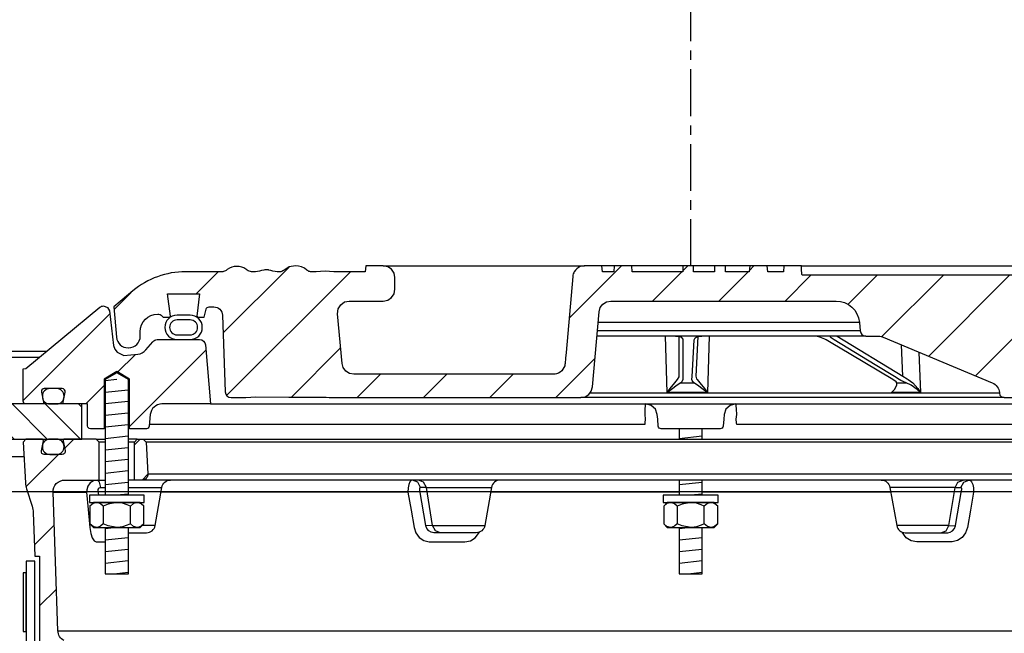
# Model space of a CAD drawing. Extents: x -169 to 6736, y -208 to 3022.
# Tile 514 of 656: x 6066.24 to 6076.75, y 418.5 to 425.05. Entities that reach past the tile are written whole.
import ezdxf

# ---------------------------------------------------------------- set-up
doc = ezdxf.new("R2010")
doc.units = 0
doc.header["$MEASUREMENT"] = 0
doc.linetypes.add('CENTER1', pattern=[0.6625, 0.5, -0.075, 0.0125, -0.075])
for name, color, linetype in [('CENTERLINE', 3, 'CENTER1'), ('FREEZE-LINES', 8, 'CONTINUOUS'), ('MULTI-PORT-MANHOLE', 2, 'CONTINUOUS'), ('MULTI-PORT-MANHOLE-HATCH', 252, 'CONTINUOUS'), ('MULTI-PORT-SHROUD', 1, 'CONTINUOUS'), ('MULTI-PORT-SPILL-BUCKET', 1, 'CONTINUOUS'), ('MULTI-PORT-SPILL-BUCKET-HATCH', 7, 'CONTINUOUS'), ('MULTI-PORT-SPILL-BUCKET-MANHOLE', 2, 'CONTINUOUS'), ('MULTI-PORT-SPILL-BUCKET-MANHOLE-HATCH', 7, 'CONTINUOUS')]:
    doc.layers.add(name, color=color, linetype=linetype)
pattern_1 = [(45, (-1900.3607, -756.0172), (-0.35355339, 0.35355339), [])]

msp = doc.modelspace()

# ---------------------------------------------------------------- hatches: boundary and pattern name
at = {"layer": 'MULTI-PORT-MANHOLE-HATCH', "linetype": 'Continuous'}
h = msp.add_hatch(dxfattribs=at)
h.set_pattern_fill('LINE', color=256, scale=2, angle=45, style=0)
h.set_pattern_definition([(135, (14063.16914, -756.0172), (0.176776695, 0.176776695), [])])
h.paths.add_polyline_path([(6066.90422, 420.56986), (6066.90422, 420.94486), (6066.15422, 420.94486), (6066.15422, 421.44486), (6063.54485, 421.44486), (6063.54485, 420.94486), (6065.77922, 420.94486), (6065.77922, 420.56986)])
at = {"layer": 'MULTI-PORT-SPILL-BUCKET-HATCH', "linetype": 'Continuous'}
h = msp.add_hatch(dxfattribs=at)
h.set_pattern_fill('LINE', color=256, scale=4, angle=45, style=0)
h.set_pattern_definition([(45, (-1764.55816, -784.51195), (-0.35355339, 0.35355339), [])])
edge = h.paths.add_edge_path(flags=17)
edge.add_line((6067.46672, 420.13236), (6067.46672, 420.53861))
edge.add_line((6067.46672, 420.53861), (6067.49797, 420.56986))
edge.add_line((6067.49797, 420.56986), (6067.56047, 420.56986))
edge.add_line((6067.56047, 420.56986), (6067.59345, 420.53688))
edge.add_line((6067.59345, 420.53688), (6067.61121, 420.19813))
edge.add_arc((6067.54879, 420.19486), 0.0625, -89.997947, 3.00213, ccw=False)
edge.add_line((6067.54879, 420.13236), (6067.46672, 420.13236))
edge = h.paths.add_edge_path()
edge.add_line((6068.58867, 417.91361), (6068.37019, 417.91361))
edge.add_line((6068.37019, 417.91361), (6068.37019, 417.53861))
edge.add_line((6068.37019, 417.53861), (6068.58867, 417.53861))
edge.add_arc((6068.58867, 417.60111), 0.0625, 270, 360)
edge.add_line((6068.65117, 417.60111), (6068.65117, 417.85111))
edge.add_arc((6068.58867, 417.85111), 0.0625, 360, 450)
edge = h.paths.add_edge_path()
edge.add_arc((6066.72359, 420.00736), 0.125, 90, 182, ccw=False)
edge.add_line((6066.72359, 420.13236), (6067.09172, 420.13236))
edge.add_line((6067.09172, 420.13236), (6067.09172, 420.53861))
edge.add_line((6067.09172, 420.53861), (6067.06047, 420.56986))
edge.add_line((6067.06047, 420.56986), (6066.72092, 420.56986))
edge.add_arc((6066.72092, 420.55486), 0.015, 89.988796, 191.010479)
edge.add_line((6066.7062, 420.552), (6066.72737, 420.44307))
edge.add_arc((6066.69669, 420.43711), 0.03125, -90.001442, 10.998303, ccw=False)
edge.add_line((6066.69669, 420.40586), (6066.50475, 420.40586))
edge.add_arc((6066.50475, 420.43711), 0.03125, 169.000573, 270.000319, ccw=False)
edge.add_line((6066.47408, 420.44307), (6066.49525, 420.552))
edge.add_arc((6066.48015, 420.55455), 0.01532, 350.426599, 451.426344)
edge.add_line((6066.47977, 420.56986), (6066.30896, 420.56986))
edge.add_line((6066.30896, 420.56986), (6066.28086, 420.53865))
edge.add_line((6066.28086, 420.53865), (6066.30372, 420.10251))
edge.add_arc((6066.55339, 420.11559), 0.25001, 182.999594, 197.899614)
edge.add_line((6066.31548, 420.03875), (6066.37544, 419.85308))
edge.add_arc((6066.13755, 419.77624), 0.25, 1.999905, 17.899997, ccw=False)
edge.add_line((6066.38739, 419.78497), (6066.40363, 419.31986))
edge.add_line((6066.40363, 419.31986), (6066.45418, 419.31986))
edge.add_line((6066.45418, 419.31986), (6066.45418, 418.38941))
edge.add_line((6066.45418, 418.38941), (6066.48163, 418.29642))
edge.add_line((6066.48163, 418.29642), (6067.29593, 417.85328))
edge.add_arc((6067.23618, 417.74349), 0.125, 2.999956, 61.445298, ccw=False)
edge.add_line((6067.36101, 417.75003), (6067.36554, 417.66361))
edge.add_line((6067.36554, 417.66361), (6067.66922, 417.66361))
edge.add_line((6067.66922, 417.66361), (6067.66922, 416.28861))
edge.add_line((6067.66922, 416.28861), (6067.51047, 416.28861))
edge.add_arc((6067.51047, 416.25736), 0.03125, 90, 180)
edge.add_line((6067.47922, 416.25736), (6067.47922, 416.22611))
edge.add_line((6067.47922, 416.22611), (6067.55139, 416.10111))
edge.add_line((6067.55139, 416.10111), (6067.90422, 416.10111))
edge.add_line((6067.90422, 416.10111), (6067.96307, 417.44895))
edge.add_arc((6068.05673, 417.44486), 0.09375, 90, 177.500009, ccw=False)
edge.add_line((6068.05673, 417.53861), (6068.05673, 417.91361))
edge.add_line((6068.05673, 417.91361), (6067.70633, 417.91361))
edge.add_arc((6067.70633, 418.1636), 0.25, 241.444909, 269.999756, ccw=False)
edge.add_line((6067.58683, 417.94402), (6066.7155, 418.41819))
edge.add_arc((6066.77525, 418.52799), 0.125, 182.000071, 241.445207, ccw=False)
edge.add_line((6066.65032, 418.52363), (6066.59866, 420.003))
h = msp.add_hatch(dxfattribs=at)
h.set_pattern_fill('LINE', color=256, scale=4, angle=45, style=0)
h.set_pattern_definition([(45, (-1900.3607, -756.0172), (-0.35355339, 0.35355339), [])])
edge = h.paths.add_edge_path()
edge.add_line((6067.46672, 420.13236), (6067.46672, 420.53861))
edge.add_line((6067.46672, 420.53861), (6067.49797, 420.56986))
edge.add_line((6067.49797, 420.56986), (6067.56047, 420.56986))
edge.add_line((6067.56047, 420.56986), (6067.59345, 420.53688))
edge.add_line((6067.59345, 420.53688), (6067.61121, 420.19813))
edge.add_arc((6067.54879, 420.19486), 0.0625, -89.997947, 3.00213, ccw=False)
edge.add_line((6067.54879, 420.13236), (6067.46672, 420.13236))
at = {"layer": 'MULTI-PORT-SPILL-BUCKET-MANHOLE-HATCH', "linetype": 'Continuous'}
h = msp.add_hatch(dxfattribs=at)
h.set_pattern_fill('LINE', color=256, scale=4, angle=45, style=0)
h.set_pattern_definition(pattern_1)
h.paths.add_polyline_path([(6078.40106, 421.89126, -0.40402688), (6078.49476, 421.98173), (6078.54469, 421.98173, -0.33946204), (6078.57487, 421.95857), (6078.59797, 421.87236), (6078.66672, 421.87236), (6078.67563, 421.88126), (6078.64603, 422.12236), (6078.98742, 422.12236), (6078.95782, 421.88126), (6078.96672, 421.87236), (6079.03547, 421.87236), (6079.05757, 421.89445, -0.19891237), (6079.07967, 421.90361), (6079.09172, 421.90361, -0.41421356), (6079.27922, 421.71611), (6079.27922, 421.66923, 0.41824171), (6079.40594, 421.54424, 0.39283658), (6079.53218, 421.65834), (6079.56047, 421.98173), (6079.35753, 422.15203, 0.17633049), (6078.7951, 422.35673), (6078.41251, 422.35673), (6078.40814, 422.41923), (6078.22323, 422.41923), (6078.22039, 422.37854), (6078.21754, 422.33784), (6078.21689, 422.32853), (6078.21624, 422.31924), (6074.59184, 422.31924), (6074.59054, 422.33784), (6074.5877, 422.37854), (6074.58485, 422.41923), (6074.39967, 422.41923), (6074.3953, 422.35673), (6074.22552, 422.35673), (6074.22114, 422.41923), (6074.03363, 422.41923), (6074.02926, 422.35673), (6073.77531, 422.35673), (6073.77531, 422.41923), (6073.65934, 422.41923), (6073.65934, 422.35673), (6073.43515, 422.35673), (6073.43515, 422.41923), (6073.31918, 422.41923), (6073.31918, 422.35673), (6072.77919, 422.35673), (6072.77481, 422.41923), (6072.5873, 422.41923), (6072.58293, 422.35673), (6072.4612, 422.35673), (6072.45683, 422.41923), (6072.2661, 422.41923), (6072.24465, 422.41673), (6072.22443, 422.41084), (6072.2055, 422.40161), (6072.18837, 422.38936), (6072.17355, 422.37438), (6072.16145, 422.35715), (6072.15543, 422.34545), (6072.15068, 422.33318), (6072.147, 422.31932), (6072.14493, 422.30513), (6072.1094, 421.89899), (6072.07386, 421.49286), (6072.0688, 421.43497), (6072.06302, 421.36891), (6072.05919, 421.35294), (6072.05159, 421.33329), (6072.04083, 421.3152), (6072.02715, 421.29918), (6072.011, 421.28566), (6071.99279, 421.27507), (6071.96543, 421.26479), (6071.93919, 421.26298), (6069.8072, 421.26298), (6069.7619, 421.27148), (6069.72275, 421.29582), (6069.69509, 421.3327), (6069.68267, 421.37709), (6069.63619, 421.90834), (6069.64235, 421.95941), (6069.66856, 422.00368), (6069.71038, 422.03365), (6069.76072, 422.04423), (6070.12277, 422.04423), (6070.17061, 422.05375), (6070.21117, 422.08085), (6070.23827, 422.1214), (6070.24778, 422.16923), (6070.24778, 422.29423), (6070.23827, 422.34207), (6070.21117, 422.38262), (6070.17061, 422.40972), (6070.12277, 422.41923), (6069.93526, 422.41923), (6069.93089, 422.35673), (6069.59448, 422.35673), (6069.54806, 422.36028), (6069.50165, 422.36393), (6069.45432, 422.36039), (6069.4063, 422.35673), (6069.344, 422.35673), (6069.3212, 422.36279), (6069.30737, 422.37459), (6069.28099, 422.3952), (6069.25092, 422.40973), (6069.21834, 422.41728), (6069.18475, 422.41923), (6069.11948, 422.40859), (6069.06414, 422.3749), (6069.0549, 422.36693), (6069.03432, 422.35726), (6069.01965, 422.35673), (6068.99044, 422.35673), (6068.96806, 422.35849), (6068.94606, 422.36296), (6068.92429, 422.36891), (6068.90244, 422.37459), (6068.90093, 422.37492), (6068.89942, 422.37523), (6068.88704, 422.37704), (6068.87455, 422.37765), (6068.86052, 422.37688), (6068.84666, 422.37459), (6068.82481, 422.3689), (6068.80301, 422.36295), (6068.78097, 422.35849), (6068.75866, 422.35673), (6068.70917, 422.35673), (6068.68674, 422.36337), (6068.67197, 422.37401), (6068.67129, 422.37459), (6068.66468, 422.3801), (6068.65776, 422.38522), (6068.63588, 422.39791), (6068.61225, 422.40692), (6068.58677, 422.41229), (6068.56077, 422.41402), (6068.53327, 422.41209), (6068.50641, 422.40605), (6068.48078, 422.39547), (6068.45743, 422.38054), (6068.45379, 422.37762), (6068.44301, 422.36841), (6068.42049, 422.3577), (6068.40381, 422.35673), (6068.01335, 422.35673, 0.17632698), (6067.45092, 422.15202), (6067.24797, 421.98173), (6067.27627, 421.65834, 0.39283658), (6067.40251, 421.54424, 0.41824171), (6067.52922, 421.66923), (6067.52922, 421.71611, -0.41421356), (6067.71672, 421.90361), (6067.72878, 421.90361, -0.19891237), (6067.75088, 421.89445), (6067.77297, 421.87236), (6067.84172, 421.87236), (6067.85063, 421.88126), (6067.82103, 422.12236), (6068.16242, 422.12236), (6068.13282, 421.88126), (6068.14172, 421.87236), (6068.21047, 421.87236), (6068.23357, 421.95857, -0.3394582), (6068.26376, 421.98173), (6068.31369, 421.98173, -0.40402635), (6068.40738, 421.89125), (6068.43595, 421.07331, 0.40402635), (6068.49841, 421.01298), (6068.65704, 421.01298), (6068.70876, 421.01683), (6068.76048, 421.02053), (6069.11589, 421.01858), (6069.48279, 421.0169), (6069.51359, 421.01597), (6069.54431, 421.01352), (6069.5546, 421.01298), (6072.23064, 421.01298), (6072.27595, 421.02148), (6072.31509, 421.04582), (6072.34275, 421.0827), (6072.35517, 421.12709), (6072.42543, 421.93013), (6072.43785, 421.97452), (6072.46551, 422.0114), (6072.50465, 422.03573), (6072.54996, 422.04423), (6074.95483, 422.04423, -0.38887873), (6075.20388, 421.81602), (6075.21173, 421.72628, 0.38887873), (6075.27399, 421.66923), (6075.4103, 421.66923, -0.09968274), (6075.45868, 421.65949), (6076.62302, 421.17076, -0.27840381), (6076.69916, 421.0664), (6076.69984, 421.05863, 0.38887873), (6076.74965, 421.01299), (6078.31004, 421.01298, 0.40402623), (6078.3725, 421.0733)])
h = msp.add_hatch(dxfattribs=at)
h.set_pattern_fill('LINE', color=256, scale=4, angle=45, style=0)
h.set_pattern_definition(pattern_1)
edge = h.paths.add_edge_path()
edge.add_line((6068.22407, 421.5753), (6068.27922, 420.94486))
edge.add_line((6068.27922, 420.94486), (6067.76075, 420.94486))
edge.add_arc((6067.76075, 420.81986), 0.125, 89.999957, 174.999901)
edge.add_line((6067.63623, 420.83075), (6067.62547, 420.70776))
edge.add_arc((6067.59434, 420.71048), 0.03125, 270, 355, ccw=False)
edge.add_line((6067.59434, 420.67923), (6067.41292, 420.67923))
edge.add_line((6067.41292, 420.67923), (6067.41292, 421.21048))
edge.add_line((6067.41292, 421.21048), (6067.27922, 421.29082))
edge.add_line((6067.27922, 421.29082), (6067.14552, 421.21048))
edge.add_line((6067.14552, 421.21048), (6067.14552, 420.67923))
edge.add_line((6067.14552, 420.67923), (6066.99797, 420.67923))
edge.add_arc((6066.99797, 420.71048), 0.03125, 180, 270, ccw=False)
edge.add_line((6066.96672, 420.71048), (6066.96672, 420.94486))
edge.add_line((6066.96672, 420.94486), (6066.72168, 420.94486))
edge.add_arc((6066.72168, 420.96048), 0.01562, 169.000254, 270, ccw=False)
edge.add_line((6066.70634, 420.96346), (6066.72737, 421.07165))
edge.add_arc((6066.69669, 421.07761), 0.03125, 348.999407, 449.999153)
edge.add_line((6066.69669, 421.10886), (6066.50475, 421.10886))
edge.add_arc((6066.50475, 421.07761), 0.03125, 89.998557, 190.998303)
edge.add_line((6066.47408, 421.07165), (6066.49525, 420.96272))
edge.add_arc((6066.48052, 420.95986), 0.01501, -89.975776, 10.991064, ccw=False)
edge.add_line((6066.48053, 420.94486), (6066.31047, 420.94486))
edge.add_arc((6066.31047, 420.97611), 0.03125, 180, 270, ccw=False)
edge.add_line((6066.27922, 420.97611), (6066.27922, 421.31986))
edge.add_line((6066.27922, 421.31986), (6066.30754, 421.32517))
edge.add_line((6066.30754, 421.32517), (6067.09852, 421.97727))
edge.add_arc((6067.13819, 421.92898), 0.0625, 90, 129.399472, ccw=False)
edge.add_line((6067.13819, 421.99148), (6067.17896, 421.97615))
edge.add_line((6067.17896, 421.97615), (6067.19973, 421.93767))
edge.add_line((6067.19973, 421.93767), (6067.24501, 421.57072))
edge.add_line((6067.24501, 421.57072), (6067.25693, 421.53057))
edge.add_line((6067.25693, 421.53057), (6067.28202, 421.49671))
edge.add_line((6067.28202, 421.49671), (6067.35423, 421.46391))
edge.add_line((6067.35423, 421.46391), (6067.50334, 421.47696))
edge.add_arc((6067.49244, 421.60149), 0.125, 274.999649, 319.999859)
edge.add_line((6067.5882, 421.52114), (6067.66279, 421.61003))
edge.add_arc((6067.71067, 421.56986), 0.0625, 89.998431, 139.998976, ccw=False)
edge.add_line((6067.71067, 421.63236), (6068.1618, 421.63236))
edge.add_arc((6068.1618, 421.56986), 0.0625, 5, 90, ccw=False)

# ---------------------------------------------------------------- linework, layer by layer
at = {"layer": 'CENTERLINE', "flags": 128}
msp.add_lwpolyline([(6073.40422, 422.41923), (6073.40422, 439.73881), (6065.31523, 447.8278), (6065.31523, 465.14738)], dxfattribs=at)
at = {"layer": 'FREEZE-LINES', "linetype": 'Continuous'}
msp.add_line((6657.53241, 420.00736), (5613.53241, 420.00736), dxfattribs=at)
at = {"layer": 'MULTI-PORT-MANHOLE', "color": 7, "linetype": 'Continuous'}
for p, q in [((6060.27922, 421.50736), (6066.52853, 421.50736)), ((6064.90422, 420.38236), (6066.28905, 420.38236))]:
    msp.add_line(p, q, dxfattribs=at)
at = {"layer": 'MULTI-PORT-MANHOLE', "color": 254, "linetype": 'Continuous'}
msp.add_line((6066.15422, 421.44486), (6066.45272, 421.44486), dxfattribs=at)
at = {"layer": 'MULTI-PORT-MANHOLE', "linetype": 'Continuous'}
msp.add_lwpolyline([(6066.90422, 420.56986), (6066.90422, 420.94486), (6066.15422, 420.94486), (6066.15422, 421.44486), (6063.54485, 421.44486), (6063.54485, 420.94486), (6065.77922, 420.94486), (6065.77922, 420.56986)], close=True, dxfattribs=at)
at = {"layer": 'MULTI-PORT-SHROUD', "color": 1, "linetype": 'Continuous'}
msp.add_lwpolyline([(6065.78447, 417.58801), (6066.28143, 418.11944, 0.22169529), (6066.40422, 418.38277), (6066.40422, 419.26619), (6066.31047, 419.26619), (6066.31047, 418.38277, -0.22169529), (6066.22117, 418.19126)], format="xyb", dxfattribs=at)
at = {"layer": 'MULTI-PORT-SHROUD', "color": 7, "linetype": 'Continuous'}
msp.add_lwpolyline([(6066.31047, 418.51619), (6066.31047, 419.14119), (6066.28047, 419.14119), (6066.28047, 418.51619)], close=True, dxfattribs=at)
at = {"layer": 'MULTI-PORT-SPILL-BUCKET', "color": 7, "linetype": 'Continuous'}
for p, q in [((6067.06047, 420.56986), (6067.15602, 420.56986)), ((6067.49797, 420.56986), (6067.40242, 420.56986)), ((6067.56047, 420.56986), (6079.24797, 420.56986)), ((6067.15602, 420.53861), (6067.09172, 420.53861)), ((6067.46672, 420.53861), (6067.40242, 420.53861)), ((6079.215, 420.53688), (6067.59345, 420.53688)), ((6067.07276, 420.13236), (6067.15602, 420.13236)), ((6079.40602, 420.13236), (6067.40242, 420.13236)), ((6067.61121, 420.19813), (6079.19724, 420.19813)), ((6067.10809, 420.05489), (6067.15602, 420.05489)), ((6067.40242, 420.05489), (6067.76035, 420.05489)), ((6070.58295, 420.05489), (6070.51972, 420.05489)), ((6070.58295, 420.05489), (6071.27812, 420.05489)), ((6076.2255, 420.05489), (6075.53033, 420.05489)), ((6076.2255, 420.05489), (6076.28872, 420.05489)), ((6066.59866, 420.003), (6066.9569, 420.003)), ((6070.38601, 420.003), (6067.7512, 420.003)), ((6073.28102, 420.003), (6071.26897, 420.003)), ((6075.53948, 420.003), (6073.52742, 420.003)), ((6067.68848, 419.64733), (6067.55019, 419.64733)), ((6070.64934, 419.64733), (6070.57789, 419.64513)), ((6070.64934, 419.64733), (6071.20626, 419.64733)), ((6076.15911, 419.64733), (6075.60219, 419.64733)), ((6076.15911, 419.64733), (6076.23056, 419.64513)), ((6066.65032, 418.52363), (6080.15812, 418.52363))]:
    msp.add_line(p, q, dxfattribs=at)
at = {"layer": 'MULTI-PORT-SPILL-BUCKET', "color": 2, "linetype": 'Continuous'}
for p, q in [((6067.13488, 419.85318), (6067.13488, 419.66504)), ((6067.42356, 419.66504), (6067.42356, 419.85318)), ((6073.25988, 419.85318), (6073.25988, 419.66504)), ((6073.54856, 419.66504), (6073.54856, 419.85318))]:
    msp.add_line(p, q, dxfattribs=at)
for points in [[(6067.40242, 419.96986), (6067.40242, 421.20454), (6067.27922, 421.27857), (6067.15602, 421.20454), (6067.15602, 419.96986)], [(6073.28102, 420.67923), (6073.28102, 420.56986)], [(6073.52742, 420.56986), (6073.52742, 420.67923)], [(6073.28102, 420.13236), (6073.28102, 419.96986)], [(6073.52742, 419.96986), (6073.52742, 420.13236)], [(6067.5679, 419.85318), (6067.53781, 419.87807), (6067.50479, 419.89186), (6067.49573, 419.89186), (6067.49573, 419.89186), (6067.45822, 419.88085), (6067.42356, 419.85318), (6067.39116, 419.86794), (6067.34072, 419.88441), (6067.28656, 419.89175), (6067.27922, 419.89186), (6067.18621, 419.87512), (6067.13488, 419.85318), (6067.1048, 419.87807), (6067.07178, 419.89186), (6067.06272, 419.89186), (6067.0252, 419.88085), (6066.99055, 419.85318)], [(6073.6929, 419.85318), (6073.66281, 419.87807), (6073.62979, 419.89186), (6073.62073, 419.89186), (6073.62073, 419.89186), (6073.58322, 419.88085), (6073.54856, 419.85318), (6073.51616, 419.86794), (6073.46572, 419.88441), (6073.41156, 419.89175), (6073.40422, 419.89186), (6073.31122, 419.87512), (6073.25988, 419.85318), (6073.2298, 419.87807), (6073.19678, 419.89186), (6073.18772, 419.89186), (6073.1502, 419.88085), (6073.11555, 419.85318)], [(6067.5679, 419.66504), (6067.53781, 419.64015), (6067.50479, 419.62636), (6067.49573, 419.62636), (6067.49573, 419.62636), (6067.45822, 419.63737), (6067.42356, 419.66504), (6067.39116, 419.65028), (6067.34072, 419.63381), (6067.28656, 419.62647), (6067.27922, 419.62636), (6067.18621, 419.6431), (6067.13488, 419.66504), (6067.1048, 419.64015), (6067.07178, 419.62636), (6067.06272, 419.62636), (6067.0252, 419.63737), (6066.99055, 419.66504)], [(6067.15602, 419.62636), (6067.15602, 419.13249), (6067.40242, 419.13249), (6067.40242, 419.62636)], [(6073.6929, 419.66504), (6073.66281, 419.64015), (6073.62979, 419.62636), (6073.62073, 419.62636), (6073.62073, 419.62636), (6073.58322, 419.63737), (6073.54856, 419.66504), (6073.51616, 419.65028), (6073.46572, 419.63381), (6073.41156, 419.62647), (6073.40422, 419.62636), (6073.31122, 419.6431), (6073.25988, 419.66504), (6073.2298, 419.64015), (6073.19678, 419.62636), (6073.18772, 419.62636), (6073.1502, 419.63737), (6073.11555, 419.66504)], [(6073.28102, 419.62636), (6073.28102, 419.13249), (6073.52742, 419.13249), (6073.52742, 419.62636)]]:
    msp.add_lwpolyline(points, dxfattribs=at)
at = {"layer": 'MULTI-PORT-SPILL-BUCKET', "linetype": 'Continuous'}
for points in [[(6066.59866, 420.00299, -0.42447482), (6066.72359, 420.13236), (6067.09172, 420.13236), (6067.09172, 420.53861), (6067.06047, 420.56986), (6066.72092, 420.56986, 0.47174628), (6066.7062, 420.552), (6066.72737, 420.44307, -0.47162926), (6066.69669, 420.40586), (6066.50475, 420.40586, -0.47162926), (6066.47408, 420.44307), (6066.49525, 420.552, 0.47162926), (6066.47977, 420.56986), (6066.30896, 420.56986), (6066.28086, 420.53865), (6066.30372, 420.10251, 0.06510535), (6066.31548, 420.03875), (6066.37544, 419.85308, -0.06948876), (6066.38739, 419.78497), (6066.40363, 419.31986), (6066.45418, 419.31986), (6066.45418, 418.38941)], [(6067.46672, 420.13236), (6067.46672, 420.53861), (6067.49797, 420.56986), (6067.56047, 420.56986), (6067.59345, 420.53688), (6067.61121, 420.19813, -0.4296343), (6067.54879, 420.13236), (6067.46672, 420.13236)], [(6066.7155, 418.41819, -0.265356), (6066.65032, 418.52363), (6066.59866, 420.003)]]:
    msp.add_lwpolyline(points, format="xyb", dxfattribs=at)
at = {"layer": 'MULTI-PORT-SPILL-BUCKET', "color": 7, "linetype": 'Continuous'}
for points in [[(6066.48472, 420.48586, 0.41421356), (6066.56472, 420.40586), (6066.63672, 420.40586, 0.41421356), (6066.71672, 420.48586), (6066.71672, 420.48986, 0.41421356), (6066.63672, 420.56986), (6066.56472, 420.56986, 0.41421356), (6066.48472, 420.48986)], [(6067.40242, 419.56986), (6067.59616, 419.56986, 0.36397024), (6067.68848, 419.64733), (6067.76035, 420.05489, -0.36397024), (6067.85267, 420.13236)], [(6071.37045, 420.13236, 0.36397024), (6071.27812, 420.05489), (6071.20626, 419.64733, -0.36397024), (6071.11393, 419.56986), (6070.66176, 419.56986), (6070.63374, 419.57515), (6070.60877, 419.59044), (6070.58963, 419.61396), (6070.57834, 419.64294), (6070.57744, 419.64733), (6070.51286, 420.02255), (6070.51188, 420.03056), (6070.51189, 420.04035), (6070.51335, 420.04813), (6070.51605, 420.05314), (6070.51972, 420.05489), (6070.4901, 420.11042), (6070.43442, 420.13236), (6070.42342, 420.12965), (6070.40728, 420.11417), (6070.39477, 420.08661), (6070.38732, 420.05011), (6070.38601, 420.003), (6070.41922, 419.8123), (6070.45142, 419.62778), (6070.47133, 419.569), (6070.50759, 419.5205), (6070.55658, 419.48727), (6070.6135, 419.47314), (6070.62337, 419.47284), (6070.80693, 419.47284), (6070.99275, 419.47284), (6071.05219, 419.48364), (6071.10485, 419.51493), (6071.14911, 419.577)], [(6075.438, 420.13236, -0.36397024), (6075.53033, 420.05489), (6075.60219, 419.64733, 0.36397024), (6075.69452, 419.56986), (6076.14669, 419.56986), (6076.17471, 419.57515), (6076.19967, 419.59044), (6076.21882, 419.61396), (6076.23011, 419.64294), (6076.231, 419.64733), (6076.29558, 420.02255), (6076.29656, 420.03056), (6076.29655, 420.04035), (6076.2951, 420.04813), (6076.2924, 420.05314), (6076.28872, 420.05489), (6076.31835, 420.11042), (6076.37402, 420.13236), (6076.38503, 420.12965), (6076.40117, 420.11417), (6076.41368, 420.08661), (6076.42113, 420.05011), (6076.42243, 420.003), (6076.38923, 419.8123), (6076.35703, 419.62778), (6076.33712, 419.569), (6076.30085, 419.5205), (6076.25187, 419.48727), (6076.19494, 419.47314), (6076.18508, 419.47284), (6076.00151, 419.47284), (6075.81569, 419.47284), (6075.75625, 419.48364), (6075.7036, 419.51493), (6075.65934, 419.577)]]:
    msp.add_lwpolyline(points, format="xyb", dxfattribs=at)
for points in [[(6067.08569, 419.96986), (6067.081, 420.02255), (6067.08174, 420.03311), (6067.08576, 420.04257), (6067.09261, 420.04985), (6067.10146, 420.05404), (6067.10809, 420.05489), (6067.09582, 420.11042), (6067.07276, 420.13236), (6067.02873, 420.12324), (6066.99542, 420.10122), (6066.971, 420.06862), (6066.95825, 420.02906), (6066.9569, 420.003), (6066.97353, 419.81847), (6066.99086, 419.62778), (6067.00116, 419.56296), (6067.01699, 419.51493), (6067.03735, 419.48364), (6067.06003, 419.47284), (6067.07057, 419.47284), (6067.15602, 419.47284)], [(6070.73464, 419.56986), (6070.67896, 419.59179), (6070.64934, 419.64733), (6070.58295, 420.05489), (6070.55332, 420.11042), (6070.49765, 420.13236)], [(6076.07381, 419.56986), (6076.12948, 419.59179), (6076.15911, 419.64733), (6076.2255, 420.05489), (6076.25512, 420.11042), (6076.3108, 420.13236)]]:
    msp.add_lwpolyline(points, dxfattribs=at)
at = {"layer": 'MULTI-PORT-SPILL-BUCKET', "color": 2, "linetype": 'Continuous'}
for points in [[(6066.98622, 419.89186), (6067.57222, 419.89186), (6067.57222, 419.96986), (6067.57222, 419.96986), (6066.98622, 419.96986)], [(6073.11122, 419.89186), (6073.69722, 419.89186), (6073.69722, 419.96986), (6073.69722, 419.96986), (6073.11122, 419.96986)], [(6067.02922, 419.89186), (6066.99055, 419.85318), (6066.99055, 419.66504), (6067.02922, 419.62636), (6067.52922, 419.62636), (6067.5679, 419.66504), (6067.5679, 419.85318), (6067.52922, 419.89186)], [(6073.15422, 419.89186), (6073.11555, 419.85318), (6073.11555, 419.66504), (6073.15422, 419.62636), (6073.65422, 419.62636), (6073.6929, 419.66504), (6073.6929, 419.85318), (6073.65422, 419.89186)]]:
    msp.add_lwpolyline(points, close=True, dxfattribs=at)
at = {"layer": 'MULTI-PORT-SPILL-BUCKET-HATCH', "linetype": 'Continuous'}
for p, q in [((6067.27922, 421.20454), (6067.15662, 421.19177)), ((6067.40183, 421.09385), (6067.15662, 421.0683)), ((6067.40183, 420.97038), (6067.15662, 420.94483)), ((6067.40183, 420.84691), (6067.15662, 420.82136)), ((6067.40183, 420.72344), (6067.15662, 420.69789)), ((6067.40183, 420.59997), (6067.15662, 420.57443)), ((6073.52683, 420.59997), (6073.28162, 420.57443)), ((6067.40183, 420.47651), (6067.15662, 420.45096)), ((6067.40183, 420.35304), (6067.15662, 420.32749)), ((6067.40183, 420.22957), (6067.15662, 420.20402)), ((6067.40183, 420.1061), (6067.15662, 420.08055)), ((6073.52683, 420.1061), (6073.28162, 420.08055)), ((6067.40183, 419.98263), (6067.27922, 419.96986)), ((6073.52683, 419.98263), (6073.40422, 419.96986))]:
    msp.add_line(p, q, dxfattribs=at)
at = {"layer": 'MULTI-PORT-SPILL-BUCKET-HATCH'}
for p, q in [((6067.27922, 419.62636), (6067.15662, 419.61359)), ((6073.40422, 419.62636), (6073.28162, 419.61359)), ((6067.40183, 419.51567), (6067.15662, 419.49012)), ((6073.52683, 419.51567), (6073.28162, 419.49012)), ((6067.40183, 419.3922), (6067.15662, 419.36665)), ((6073.52683, 419.3922), (6073.28162, 419.36665)), ((6067.40183, 419.26873), (6067.15662, 419.24318)), ((6073.52683, 419.26873), (6073.28162, 419.24318)), ((6067.40183, 419.14526), (6067.27922, 419.13249)), ((6073.52683, 419.14526), (6073.40422, 419.13249))]:
    msp.add_line(p, q, dxfattribs=at)
at = {"layer": 'MULTI-PORT-SPILL-BUCKET-MANHOLE', "color": 7, "linetype": 'Continuous'}
for p, q in [((6070.12277, 422.41923), (6072.26947, 422.41923)), ((6072.5873, 422.41923), (6072.45683, 422.41923)), ((6073.31918, 422.41923), (6072.77481, 422.41923)), ((6073.65934, 422.41923), (6073.43515, 422.41923)), ((6074.03363, 422.41923), (6073.77531, 422.41923)), ((6074.39967, 422.41923), (6074.22114, 422.41923)), ((6074.58485, 422.41923), (6078.22316, 422.4182)), ((6075.20388, 421.81602), (6072.41545, 421.81602)), ((6075.21173, 421.72628), (6072.4076, 421.72628)), ((6075.27399, 421.66923), (6072.4026, 421.66923)), ((6075.66803, 421.24304), (6075.65333, 421.57779)), ((6075.83956, 421.49962), (6075.85818, 421.0664)), ((6075.60481, 421.17076), (6075.70414, 421.17076)), ((6066.48472, 421.02886), (6066.48472, 421.02486)), ((6076.74965, 421.01299), (6072.23065, 421.01299)), ((6076.69984, 421.05863), (6072.3247, 421.05863)), ((6068.27922, 420.94486), (6078.52922, 420.94486))]:
    msp.add_line(p, q, dxfattribs=at)
at = {"layer": 'MULTI-PORT-SPILL-BUCKET-MANHOLE', "linetype": 'Continuous'}
for points in [[(6072.26557, 422.41917), (6072.24465, 422.41673), (6072.22443, 422.41084), (6072.2055, 422.40161), (6072.18837, 422.38936), (6072.17355, 422.37438), (6072.16145, 422.35715), (6072.15543, 422.34545), (6072.15068, 422.33318), (6072.147, 422.31932), (6072.14493, 422.30513), (6072.1094, 421.89899), (6072.07386, 421.49286), (6072.0688, 421.43497), (6072.06373, 421.37709), (6072.06206, 421.3649), (6072.05919, 421.35294), (6072.05159, 421.33329), (6072.04083, 421.3152), (6072.02715, 421.29918), (6072.011, 421.28566), (6071.99279, 421.27507), (6071.97307, 421.26766), (6071.95629, 421.26416), (6071.93919, 421.26298), (6069.8072, 421.26298), (6069.7619, 421.27148), (6069.72275, 421.29582), (6069.69509, 421.3327), (6069.68267, 421.37709), (6069.63619, 421.90834), (6069.64235, 421.95941), (6069.66856, 422.00368), (6069.71038, 422.03365), (6069.76072, 422.04423), (6070.12277, 422.04423), (6070.17061, 422.05375), (6070.21117, 422.08085), (6070.23827, 422.1214), (6070.24778, 422.16923), (6070.24778, 422.29423), (6070.23827, 422.34207), (6070.21117, 422.38262), (6070.17061, 422.40972), (6070.12277, 422.41923), (6069.93526, 422.41923), (6069.93089, 422.35673), (6069.59448, 422.35673), (6069.54806, 422.36028), (6069.50165, 422.36393), (6069.45432, 422.36039), (6069.4063, 422.35673), (6069.35135, 422.35673), (6069.34584, 422.35698), (6069.34038, 422.35769), (6069.33012, 422.36042), (6069.32045, 422.36482), (6069.31359, 422.36928), (6069.30737, 422.37459), (6069.28099, 422.3952), (6069.25092, 422.40973), (6069.21834, 422.41728), (6069.18475, 422.41923), (6069.11948, 422.40859), (6069.06363, 422.37459), (6069.06179, 422.37287), (6069.05988, 422.37122), (6069.05115, 422.36517), (6069.04154, 422.36065), (6069.0352, 422.35868), (6069.02868, 422.35738), (6069.02418, 422.35689), (6069.01965, 422.35673), (6068.99044, 422.35673), (6068.96806, 422.35849), (6068.94606, 422.36296), (6068.92429, 422.36891), (6068.90244, 422.37459), (6068.90093, 422.37492), (6068.89942, 422.37523), (6068.88704, 422.37704), (6068.87455, 422.37765), (6068.86052, 422.37688), (6068.84666, 422.37459), (6068.82481, 422.3689), (6068.80301, 422.36295), (6068.78097, 422.35849), (6068.75866, 422.35673), (6068.71847, 422.35673), (6068.71732, 422.35674), (6068.71617, 422.35677), (6068.70419, 422.35821), (6068.69261, 422.36163), (6068.68177, 422.36695), (6068.67197, 422.374), (6068.67163, 422.37429), (6068.67129, 422.37459), (6068.66468, 422.3801), (6068.65776, 422.38522), (6068.63588, 422.39791), (6068.61225, 422.40692), (6068.58677, 422.41229), (6068.56077, 422.41402), (6068.53327, 422.41209), (6068.50641, 422.40605), (6068.48078, 422.39547), (6068.45743, 422.38054), (6068.45379, 422.37762), (6068.45024, 422.37459), (6068.44486, 422.37029), (6068.43907, 422.36653), (6068.42814, 422.36134), (6068.4165, 422.35803), (6068.41023, 422.3571), (6068.4039, 422.35674), (6068.40348, 422.35674), (6068.40307, 422.35673), (6068.01335, 422.35673, 0.17632698), (6067.45092, 422.15202), (6067.24797, 421.98173), (6067.27627, 421.65834, 0.38887873), (6067.40079, 421.54423), (6067.40422, 421.54423, 0.41421356), (6067.52922, 421.66923), (6067.52922, 421.71611, -0.41421356), (6067.71672, 421.90361), (6067.72878, 421.90361, -0.19891237), (6067.75088, 421.89445), (6067.77297, 421.87236), (6067.84172, 421.87236), (6067.85063, 421.88126), (6067.82103, 422.12236), (6068.16242, 422.12236), (6068.13282, 421.88126), (6068.14172, 421.87236), (6068.21047, 421.87236), (6068.23357, 421.95857, -0.3394582), (6068.26376, 421.98173), (6068.31369, 421.98173, -0.40402635), (6068.40738, 421.89125), (6068.43595, 421.07331, 0.40402635), (6068.49841, 421.01298), (6068.65704, 421.01298), (6068.70876, 421.01683), (6068.76048, 421.02053), (6069.11589, 421.01858), (6069.48279, 421.0169), (6069.51359, 421.01597), (6069.54431, 421.01352), (6069.5546, 421.01298), (6069.5546, 421.01298), (6072.23064, 421.01298), (6072.27595, 421.02148), (6072.31509, 421.04582), (6072.34275, 421.0827), (6072.35517, 421.12709), (6072.42543, 421.93013), (6072.43785, 421.97452), (6072.46551, 422.0114), (6072.50465, 422.03573), (6072.54996, 422.04423), (6074.95483, 422.04423, -0.38887873), (6075.20388, 421.81602), (6075.21173, 421.72628, 0.38887873), (6075.27399, 421.66923), (6075.4103, 421.66923, -0.09968274), (6075.45868, 421.65949), (6076.62302, 421.17076, -0.27840381), (6076.69916, 421.0664), (6076.69984, 421.05863, 0.38887873), (6076.74965, 421.01299), (6078.31004, 421.01298, 0.40402623)], [(6068.22407, 421.5753), (6068.27922, 420.94486), (6067.76075, 420.94486, 0.38887845), (6067.63623, 420.83075), (6067.62547, 420.70776, -0.38887873), (6067.59434, 420.67923), (6067.41292, 420.67923), (6067.41292, 421.21048), (6067.27922, 421.29082), (6067.14552, 421.21048), (6067.14552, 420.67923), (6066.99797, 420.67923, -0.41421356), (6066.96672, 420.71048), (6066.96672, 420.94486), (6066.72168, 420.94486, -0.47162926), (6066.70634, 420.96346), (6066.72737, 421.07165, 0.47162926), (6066.69669, 421.10886), (6066.50475, 421.10886, 0.47162926), (6066.47408, 421.07165), (6066.49525, 420.96272, -0.47145376), (6066.48053, 420.94486), (6066.31047, 420.94486, -0.41421356), (6066.27922, 420.97611), (6066.27922, 421.31986), (6066.30754, 421.32517), (6067.09852, 421.97727, -0.17362646), (6067.13819, 421.99148), (6067.17896, 421.97615), (6067.19973, 421.93767), (6067.24501, 421.57072), (6067.25693, 421.53057), (6067.28202, 421.49671), (6067.35423, 421.46391), (6067.50334, 421.47696, 0.19891332), (6067.5882, 421.52114), (6067.66279, 421.61003, -0.22169716), (6067.71067, 421.63236), (6068.1618, 421.63236, -0.38887873), (6068.22407, 421.5753)]]:
    msp.add_lwpolyline(points, format="xyb", dxfattribs=at)
msp.add_lwpolyline([(6078.21624, 422.31924), (6074.59184, 422.31924), (6074.59119, 422.32853), (6074.59054, 422.33784), (6074.5877, 422.37854), (6074.58485, 422.41923), (6074.39967, 422.41923), (6074.3953, 422.35673), (6074.22552, 422.35673), (6074.22114, 422.41923), (6074.03363, 422.41923), (6074.02926, 422.35673), (6073.77531, 422.35673), (6073.77531, 422.41923), (6073.65934, 422.41923), (6073.65934, 422.35673), (6073.43515, 422.35673), (6073.43515, 422.41923), (6073.31918, 422.41923), (6073.31918, 422.35673), (6072.77919, 422.35673), (6072.77481, 422.41923), (6072.5873, 422.41923), (6072.58293, 422.35673), (6072.4612, 422.35673), (6072.45683, 422.41923), (6072.26947, 422.41923)], dxfattribs=at)
at = {"layer": 'MULTI-PORT-SPILL-BUCKET-MANHOLE', "color": 7, "linetype": 'Continuous'}
for points in [[(6068.06172, 421.89236), (6067.93238, 421.89236), (6067.92172, 421.89236, 1), (6067.92172, 421.63236), (6068.06172, 421.63236, 1), (6068.06172, 421.89236)], [(6066.48472, 421.02486, 0.41421356), (6066.56472, 420.94486), (6066.63672, 420.94486, 0.41421356), (6066.71672, 421.02486), (6066.71672, 421.02886, 0.41421356), (6066.63672, 421.10886), (6066.56472, 421.10886, 0.41421356), (6066.48472, 421.02886)], [(6079.18137, 420.72611), (6073.89558, 420.72611), (6073.89229, 420.74253), (6073.89073, 420.78316), (6073.89475, 420.83075), (6073.89317, 420.88855), (6073.88963, 420.92988), (6073.88496, 420.94486), (6073.82573, 420.92988), (6073.7807, 420.88855), (6073.76064, 420.83075), (6073.75665, 420.78316), (6073.75047, 420.70776, -0.38887873), (6073.71934, 420.67923), (6073.08911, 420.67923, -0.38887873), (6073.05798, 420.70776), (6073.05179, 420.78316), (6073.0478, 420.83075), (6073.02775, 420.88855), (6072.98271, 420.92988), (6072.92349, 420.94486), (6072.91882, 420.92988), (6072.91528, 420.88855), (6072.9137, 420.83075), (6072.91771, 420.78316), (6072.91615, 420.74253), (6072.91287, 420.72611), (6067.62707, 420.72611)]]:
    msp.add_lwpolyline(points, format="xyb", dxfattribs=at)
msp.add_lwpolyline([(6067.92172, 421.68236), (6068.06172, 421.68236, 1), (6068.06172, 421.84236), (6067.92172, 421.84236, 1)], format="xyb", close=True, dxfattribs=at)
for points in [[(6073.6018, 421.66923), (6073.58464, 421.0664), (6073.15124, 421.0664), (6073.13527, 421.66923)], [(6073.24309, 421.66916), (6073.28378, 421.66581), (6073.30214, 421.65949), (6073.32015, 421.63725), (6073.32174, 421.62795), (6073.32171, 421.59701), (6073.32163, 421.47322), (6073.3215, 421.20721), (6073.31006, 421.18067), (6073.29924, 421.17076), (6073.25959, 421.14524), (6073.19747, 421.10114), (6073.15164, 421.06671), (6073.15124, 421.0664), (6073.15154, 421.0668), (6073.1862, 421.11162), (6073.23395, 421.17037), (6073.26443, 421.20495), (6073.28056, 421.23564), (6073.2811, 421.24304), (6073.28115, 421.66603)], [(6073.50271, 421.17037), (6073.54984, 421.11162), (6073.58464, 421.0664), (6073.53853, 421.10114), (6073.477, 421.14524), (6073.43818, 421.17076), (6073.41916, 421.19624), (6073.41783, 421.20721), (6073.41945, 421.23816), (6073.4259, 421.36197), (6073.43972, 421.62795), (6073.45108, 421.65105), (6073.46099, 421.65949), (6073.49152, 421.66759), (6073.52108, 421.66916)], [(6073.48001, 421.66453), (6073.45788, 421.24304), (6073.46752, 421.21189), (6073.47308, 421.20495), (6073.50271, 421.17037)], [(6074.96571, 421.66923), (6075.66803, 421.24304), (6075.71335, 421.21189), (6075.72588, 421.20495), (6075.77445, 421.17037), (6075.82839, 421.11162), (6075.85794, 421.0668), (6075.54833, 421.0664), (6075.57753, 421.10114), (6075.60303, 421.14524), (6075.60481, 421.17076), (6075.596, 421.18067), (6075.55958, 421.20721), (6075.11137, 421.47322), (6074.90277, 421.59701), (6074.85062, 421.62795), (6074.83377, 421.63725), (6074.78297, 421.65949), (6074.74078, 421.66923)], [(6075.85794, 421.0668), (6075.85818, 421.0664), (6075.85788, 421.06671), (6075.82136, 421.10114), (6075.75846, 421.14524), (6075.70414, 421.17076), (6075.64787, 421.19624), (6075.62845, 421.20721), (6075.57744, 421.23816), (6075.37341, 421.36197), (6074.93497, 421.62795), (6074.90392, 421.65105), (6074.89653, 421.65949), (6074.8976, 421.66923)], [(6073.29924, 421.17076), (6073.43818, 421.17076)]]:
    msp.add_lwpolyline(points, dxfattribs=at)

doc.saveas('drawing.dxf')
